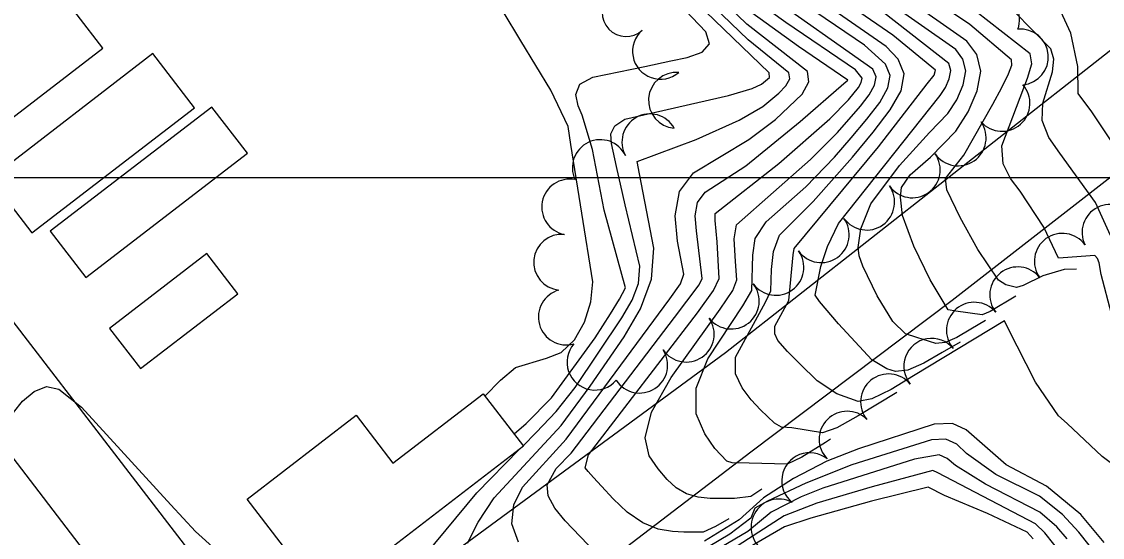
# Model space of a CAD drawing. Extents: x 79600 to 91800, y 75600 to 84400.
# Drawn here: x 89380.9 to 89767.5, y 82871.3 to 83055.9 of the extents above; entities that cross this region are included whole.
import ezdxf

# ---------------------------------------------------------------- set-up
doc = ezdxf.new("R2010")
doc.units = 0
for name, color, linetype in [('084-090$0$BLDG', 7, 'Continuous'), ('084-090$0$GRID', 7, 'Continuous'), ('084-090$0$INDEX', 7, 'Continuous'), ('084-090$0$INTER', 7, 'Continuous'), ('084-090$0$ROAD', 7, 'Continuous'), ('084-090$0$TREES', 7, 'Continuous')]:
    doc.layers.add(name, color=color, linetype=linetype)

msp = doc.modelspace()

# ---------------------------------------------------------------- linework, layer by layer
at = {"layer": '084-090$0$BLDG'}
for points in [[(89409.98, 83046.4), (89391.57, 83070.34), (89343.79, 83033.61), (89362.2, 83009.67)], [(89442.81, 83025.04), (89427.9, 83044.44), (89369.62, 82999.65), (89384.53, 82980.25)], [(89461.7, 83008.76), (89448.99, 83025.28), (89391.19, 82980.85), (89403.89, 82964.32)], [(89458.26, 82958.47), (89447.21, 82972.85), (89412.38, 82946.08), (89423.43, 82931.7)], [(89500.58, 82914.98), (89513.76, 82897.84), (89546.03, 82922.65), (89560.46, 82903.88), (89489.17, 82849.08), (89461.56, 82884.99)]]:
    msp.add_lwpolyline(points, close=True, dxfattribs=at)
at = {"layer": '084-090$0$GRID'}
msp.add_line((90000, 83000), (85000, 83000), dxfattribs=at)
at = {"layer": '084-090$0$INDEX'}
for points in [[(89546.63, 82921.87), (89552.23, 82927.49), (89557.59, 82932.05), (89568.68, 82935.38), (89573.97, 82937.48), (89578.65, 82941.97), (89582.33, 82948.34), (89584.6, 82955.58), (89585.23, 82962.76), (89577.44, 83011.85), (89576.47, 83018.34), (89570.25, 83031.35), (89559.5, 83049.01), (89553.17, 83059.49), (89548.62, 83065.01), (89537.04, 83071.31), (89534.87, 83072.65), (89529.52, 83083.14), (89526.08, 83088.44)], [(89784.37, 82887.58), (89767.48, 82900.25), (89755, 82912.04), (89751.87, 82914.72), (89743.63, 82926.77), (89733.71, 82946.23), (89732.58, 82948.79), (89700.02, 82929.15), (89691.93, 82924.2), (89685.09, 82920.9), (89680.13, 82919.96), (89672.54, 82922.59), (89665.57, 82927.3), (89659.28, 82933.34), (89654.84, 82937.76), (89651.47, 82941.73), (89650.37, 82944.12), (89650.31, 82946.91), (89655.32, 82956.05), (89656.93, 82972.44), (89657.31, 82974.69), (89687.44, 83011.02), (89704.92, 83033.64), (89707.32, 83036.67), (89707.9, 83038.54), (89692.58, 83051.01), (89637.71, 83088.91)], [(89770.79, 82951.23), (89767.15, 82965.35), (89766.37, 82969.48), (89765.85, 82971.06), (89764.84, 82972.22), (89753.53, 82971.35), (89751.87, 82971.23), (89746.62, 82982.3), (89738.17, 82995.2), (89734.7, 82999.75), (89732.08, 83004.94), (89731.52, 83011.47), (89740.8, 83035.69), (89742.28, 83040.82), (89741.68, 83044.35), (89712.39, 83067.35)], [(89586.21, 82865.85), (89575.34, 82877.19), (89571.61, 82881.78), (89569.25, 82886.17), (89568.95, 82890.04), (89572.1, 82895.93), (89577.53, 82901.42), (89614.49, 82949.93), (89623.33, 82961.7), (89624.39, 82963.91), (89622.3, 82980.94), (89621.85, 82986.35), (89622.7, 82991.16), (89625.45, 82994.82), (89640, 83004.24), (89659.46, 83020.08), (89675.05, 83033.71), (89676.44, 83034.97), (89658.79, 83046.98), (89639.94, 83060.63)], [(89377.99, 82915.93), (89381.26, 82919.98), (89385.36, 82923.51), (89389.81, 82925.25), (89394.21, 82924.33), (89402.35, 82917.91), (89434.29, 82882.9), (89443.16, 82873.38), (89450.36, 82866.83), (89456.26, 82862.94), (89461.62, 82860.89), (89467.04, 82860), (89472.5, 82860.2), (89477.84, 82861.58), (89479.07, 82862.22)], [(89768.2, 82869.4), (89759.81, 82879.47), (89747.49, 82889.65), (89733.14, 82897.28), (89718.82, 82909.74), (89713.89, 82912.06), (89707.34, 82911.77), (89680.27, 82902.98), (89668.92, 82898.51), (89657.07, 82892.34), (89646.37, 82885.48), (89637.61, 82877.51), (89625.15, 82869.88)]]:
    msp.add_lwpolyline(points, dxfattribs=at)
at = {"layer": '084-090$0$INTER'}
for points in [[(89770.5, 82979.33), (89765.02, 82991.11), (89752.3, 83008.8), (89748.37, 83014.45), (89746.05, 83020.54), (89746.29, 83026.73), (89749.74, 83037.95), (89750.17, 83042.4), (89749.15, 83046.19), (89735.93, 83059.53), (89730.79, 83066.91), (89711.85, 83102.45), (89706.66, 83115.34), (89678.54, 83163.9)], [(89785.25, 82991.42), (89763.74, 83023.53), (89758.87, 83030.2), (89758.81, 83039.81), (89756.23, 83051.78), (89746.89, 83072.21), (89741.67, 83082.72), (89735.32, 83092.54), (89720.69, 83109.4), (89699.08, 83140.89), (89695.55, 83146.77)], [(89558.71, 82869.53), (89556.28, 82876.17), (89557.03, 82882.92), (89560.14, 82889.28), (89575.75, 82906.37), (89612.86, 82956.7), (89616.68, 82962.05), (89617.76, 82965.47), (89615.51, 82977.27), (89614.73, 82986.4), (89616.31, 82995.13), (89621.27, 83001.77), (89641.11, 83013.65), (89650.55, 83020.83), (89660.09, 83029.96), (89662.54, 83034.34), (89662, 83037.99), (89640.39, 83054.98), (89603.98, 83090.12)], [(89560.29, 82904.09), (89564.95, 82908.84), (89572.2, 82916.27), (89578.99, 82924.9), (89595.64, 82949.83), (89599.37, 82956.13), (89601.58, 82962.14), (89602.04, 82968.32), (89596.86, 82990.31), (89593.78, 83004.01), (89591.96, 83012.22), (89591.74, 83015.69), (89593.09, 83018.62), (89596.69, 83020.98), (89633.82, 83029.47), (89642.25, 83031.88), (89645.55, 83033.44), (89648.5, 83035.89), (89648.36, 83037.51), (89596.41, 83087.74)], [(89540.42, 82869.15), (89544.25, 82876.68), (89549.99, 82885.37), (89573.97, 82911.32), (89584.31, 82925.39), (89596.44, 82943.08), (89602.31, 82953.06), (89606.19, 82963.72), (89607.06, 82974.78), (89601.98, 83001.4), (89601.15, 83005.81), (89622.19, 83013.73), (89637.64, 83020.61), (89646.06, 83025.48), (89651.74, 83030.24), (89654.29, 83032.93), (89655.7, 83035.43), (89655.39, 83037.53), (89640.84, 83049.32), (89606.73, 83082.3)], [(89725.78, 82948.92), (89720.43, 82945.75), (89715.52, 82942.84), (89711.25, 82941), (89707.93, 82940.68), (89701.17, 82942.79), (89697.08, 82944.13), (89692.61, 82948.5), (89687, 82957.69), (89681.84, 82968.38), (89680.56, 82972.09), (89680.16, 82974.99), (89681.12, 82981.65), (89684.69, 82990.7), (89695, 83004.39), (89705.7, 83016.16), (89712.3, 83023.03), (89715.43, 83027.91), (89717.76, 83033.26), (89718.64, 83038.31), (89717.63, 83042.48), (89715.14, 83045.88), (89663.6, 83082.1)], [(89736.55, 82957.55), (89727.39, 82952.11), (89724.55, 82950.89), (89715.1, 82952.18), (89712.43, 82952.71), (89705.96, 82963.44), (89700.04, 82975.45), (89696.05, 82986.46), (89695.31, 82993.07), (89695.73, 82996.53), (89698.77, 83001.08), (89706.1, 83007.42), (89715.07, 83016.65), (89719.48, 83023.53), (89722.76, 83031.07), (89724.01, 83038.19), (89722.59, 83044.07), (89719.08, 83048.86), (89673.04, 83081.24)], [(89694.01, 82923.11), (89680.23, 82914.72), (89672.55, 82910.45), (89667.43, 82908.7), (89656.4, 82910.48), (89652.78, 82910.71), (89650.19, 82912.14), (89645.19, 82916.9), (89641.94, 82920.48), (89638.65, 82924.74), (89636.35, 82929.8), (89636.24, 82935.79), (89647.02, 82955.46), (89648.95, 82959.53), (89649.12, 82967.21), (89649.89, 82973.63), (89652.06, 82979.41), (89664.14, 82991.48), (89678.14, 83007.4), (89685.58, 83016.31), (89691.66, 83024.25), (89695.58, 83031.13), (89696.62, 83037.14), (89694.47, 83042.42), (89690.22, 83046.98), (89647.95, 83076.33)], [(89758.24, 82967.29), (89753.82, 82967.12), (89746.25, 82964.92), (89739.25, 82961.39), (89736.76, 82960.68), (89733.01, 82961.63), (89730.34, 82963.35), (89723.02, 82974.32), (89716.68, 82985.81), (89711.92, 82995.7), (89711.47, 82999.78), (89718.02, 83008.02), (89728.36, 83026.35), (89731.52, 83032.27), (89733.95, 83037.16), (89735.11, 83040.28), (89735.04, 83042.14), (89720.17, 83054.89), (89692.24, 83073.74)], [(89557.07, 82908.28), (89561.43, 82912.05), (89570.42, 82921.23), (89586.11, 82942.65), (89591.56, 82951.32), (89594.85, 82956.57), (89596.98, 82960.55), (89589.3, 82988.4), (89585.15, 83010.1), (89581.49, 83022.37), (89579.99, 83025.77), (89579.18, 83029.8), (89580.62, 83033.48), (89585.32, 83036.04), (89603.83, 83039.82), (89613.22, 83041.84), (89619.05, 83043.09), (89624.34, 83044.95), (89627.04, 83047.87), (89625.7, 83052.18), (89608.68, 83070.26)], [(89670.27, 82906.38), (89668.51, 82905.23), (89660.02, 82900), (89654.79, 82897.44), (89641.21, 82897.82), (89635.16, 82898.01), (89633.21, 82898.55), (89628.91, 82903.08), (89625.28, 82908.28), (89622.27, 82915.54), (89622.18, 82924.67), (89626.41, 82935.2), (89638.91, 82954.2), (89642.11, 82959.64), (89642.46, 82972.31), (89643.28, 82978.2), (89647.27, 82984.2), (89661.51, 82996.7), (89671.68, 83007.41), (89677.66, 83014.24), (89683.29, 83020.97), (89687.87, 83026.94), (89690.81, 83032.12), (89691.6, 83036.64), (89689.95, 83040.63), (89682.4, 83047.39), (89647.57, 83071.14)], [(89633.91, 82877.91), (89629.1, 82875.12), (89624.79, 82873.19), (89617.86, 82873.17), (89613.72, 82873.41), (89608.65, 82874.25), (89603.12, 82876.42), (89597.59, 82880.32), (89592.52, 82885.08), (89588.38, 82889.54), (89585.48, 82892.76), (89583.62, 82894.85), (89582.46, 82896.18), (89583.76, 82900.77), (89622.72, 82951.6), (89628.48, 82959.68), (89630.44, 82963.9), (89629.72, 82977.01), (89629.08, 82984.67), (89629.08, 82987.21), (89651.76, 83005.13), (89670.03, 83021.13), (89676.7, 83027.91), (89680.29, 83032.34), (89681.29, 83034.1), (89681.56, 83035.65), (89679.28, 83038.6), (89654.26, 83055.53), (89639.5, 83066.29)], [(89645.76, 82888.5), (89641.74, 82885.9), (89635.95, 82885.13), (89627.25, 82885.18), (89622.95, 82885.63), (89618.76, 82886.81), (89615.13, 82888.97), (89611.87, 82892.03), (89608.63, 82895.86), (89605.46, 82900.51), (89603.98, 82906.88), (89606.21, 82916.07), (89613.26, 82928.49), (89630.82, 82952.9), (89635.3, 82959.67), (89636.74, 82963.42), (89636.33, 82970.06), (89635.87, 82978.08), (89636.7, 82983.15), (89663.14, 83006.51), (89672.8, 83016.18), (89681.01, 83025.64), (89684.08, 83029.64), (89686.05, 83033.11), (89686.58, 83036.14), (89685.44, 83038.84), (89647.19, 83065.95)], [(89716.63, 82941.15), (89710.22, 82937.45), (89703.66, 82933.57), (89697.95, 82931.11), (89693.55, 82930.68), (89690.39, 82931.58), (89685.07, 82934.87), (89673.09, 82947.65), (89666.3, 82955.65), (89664.77, 82957.94), (89666.81, 82968.22), (89669.21, 82975.42), (89673.12, 82983.65), (89709.53, 83029.42), (89711.37, 83032.29), (89712.75, 83035.44), (89713.27, 83038.42), (89712.67, 83040.88), (89689.21, 83059.17)], [(89790.05, 82834.27), (89759.11, 82873.11), (89753.33, 82879.43), (89745.01, 82886.01), (89729.4, 82893.77), (89718.96, 82901.33), (89715.42, 82904.62), (89711.54, 82906.44), (89706.38, 82906.2), (89677.95, 82897.2), (89661.41, 82890.73), (89647.79, 82884.27), (89643.16, 82881.71), (89641.74, 82878.2), (89634.22, 82872.37), (89618.99, 82863.39)], [(89574.62, 82832.19), (89562.89, 82825.97), (89555.21, 82822.61), (89551.25, 82821.73), (89548.24, 82822.89), (89541.47, 82828.5), (89523.84, 82847.04), (89520.55, 82850.61), (89518.43, 82853.4), (89517.82, 82855.81), (89543.75, 82887.25), (89558.9, 82902.67)], [(89754.9, 82870.7), (89751.28, 82875.09), (89745.18, 82880.31), (89725.67, 82890.26), (89714.97, 82896.97), (89712.02, 82899.49), (89709.19, 82900.82), (89700.32, 82899.21), (89667.56, 82888.85), (89659.77, 82885.78), (89649.11, 82880.32), (89640.65, 82873.43), (89612.84, 82856.91)], [(89782.34, 82828.26), (89747.01, 82872.9), (89743.65, 82876.1), (89708.62, 82894.37), (89706.84, 82895.19), (89685.2, 82889.4), (89665.42, 82883.49), (89653.65, 82878.93), (89633.51, 82865.93)], [(89742.75, 82870.71), (89740.61, 82873.14), (89726.47, 82879.78), (89711.11, 82886.3), (89705.22, 82889.24), (89684.95, 82884.26), (89663.28, 82878.13), (89653.8, 82875.02), (89590.72, 82838.34)]]:
    msp.add_lwpolyline(points, dxfattribs=at)
at = {"layer": '084-090$0$ROAD'}
for points in [[(89327.51, 83013.93), (89463.16, 82837.32), (89471.84, 82827.37), (89474.23, 82826.21), (89478.88, 82825.81), (89482.93, 82827.67), (89486.83, 82830.18), (89632.76, 82937.4), (89841.66, 83101.77), (89966.69, 83199.04), (89972.57, 83205.06), (89975.04, 83208.23), (89976.89, 83213.5), (89977.15, 83219.45), (89976.71, 83222.35), (89974.54, 83226.88), (89970.93, 83232.4), (89963.56, 83243.78), (89858.71, 83377.13), (89714.27, 83566.26)], [(89000, 83391.62), (89020.35, 83365.48), (89207.15, 83123.1), (89436.56, 82822.81), (89444.13, 82813.52), (89446.3, 82809.15), (89446.36, 82802.88), (89445.32, 82797.91), (89443.17, 82794.25), (89350.23, 82723.29), (89295.57, 82681.9), (89293.29, 82680.17), (89290.18, 82677.16), (89286.28, 82674.66), (89282.88, 82673.11), (89279.67, 82673.16), (89276.8, 82674.65), (89273, 82678.25), (89000, 83034.18)], [(89731.01, 82489.46), (89504.7, 82782.96), (89503.47, 82786.35), (89504.05, 82792.61), (89506.88, 82798.51), (89511.93, 82802.61), (89641.82, 82901.89), (89713.75, 82956.16), (89782.45, 83009.68), (89834.54, 83049.65), (89887.57, 83088.48), (89991.27, 83169.39), (89996.63, 83172.36), (90000, 83173.26)]]:
    msp.add_lwpolyline(points, dxfattribs=at)
at = {"layer": '084-090$0$TREES'}
for centre, radius, start, end in [((89597.1, 83059.02), 8.49, 133.3992, 313.3992), ((89727.92, 83056.53), 10, 340.4454, 160.4454), ((89738.22, 83043.23), 10, 275.0488, 95.0488), ((89609.46, 83045.27), 10, 130.7429, 310.7429), ((89615.18, 83027.72), 10, 85.373, 265.373), ((89731.62, 83026.63), 10, 221.5797, 41.5797), ((89605.67, 83012.83), 10, 29.529, 209.529), ((89715.94, 83014.27), 10, 214.8984, 34.8984), ((89587.94, 83003.61), 10, 25.3929, 205.3929), ((89699.53, 83002.83), 10, 214.8984, 34.8984), ((89576.99, 82989.51), 10, 78.9314, 258.9314), ((89683.21, 82991.28), 10, 215.6587, 35.6587), ((89770.27, 82980.44), 10, 26.5325, 206.5325), ((89666.96, 82979.62), 10, 215.6587, 35.6587), ((89574.1, 82969.74), 10, 84.4802, 264.4802), ((89753.23, 82970.1), 10, 35.9759, 215.9759), ((89650.74, 82967.91), 10, 215.9774, 35.9774), ((89737.25, 82958.07), 10, 37.9689, 217.9689), ((89634.79, 82955.86), 10, 218.1645, 38.1645), ((89575.79, 82950.14), 10, 105.332, 285.332), ((89721.77, 82945.42), 10, 40.5377, 220.5377), ((89618.67, 82944.03), 10, 214.4325, 34.4325), ((89706.5, 82932.51), 10, 39.8771, 219.8771), ((89586.03, 82934), 10, 139.4879, 319.4879), ((89602.03, 82932.94), 10, 212.9038, 32.9038), ((89691.07, 82919.78), 10, 39.1693, 219.1693), ((89676.22, 82906.42), 10, 44.8013, 224.8013), ((89662.85, 82891.58), 10, 51.1699, 231.1699), ((89651.85, 82874.98), 10, 61.7585, 241.7585)]:
    msp.add_arc(centre, radius, start, end, dxfattribs=at)

doc.saveas('drawing.dxf')
